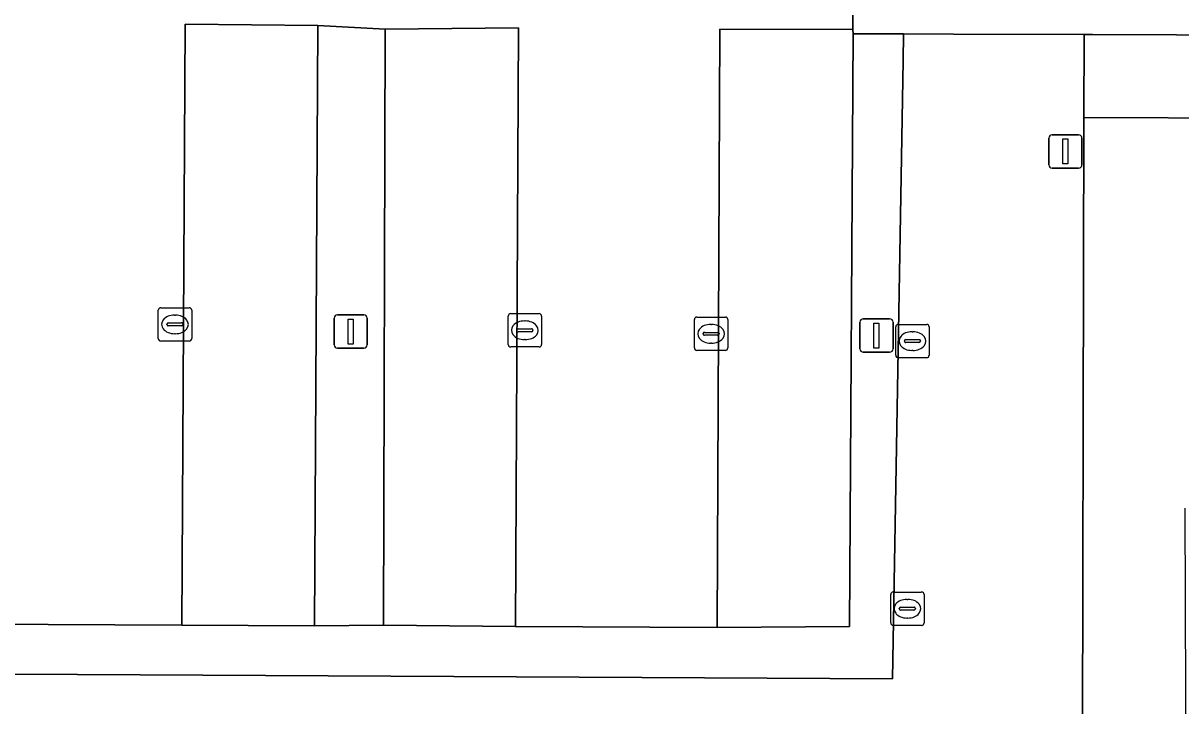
# Model space of a CAD drawing. Extents: x 161477 to 163040, y 383680 to 384871.
# Drawn here: x 161860.15 to 161894.85, y 384061.47 to 384081.92 of the extents above; entities that cross this region are included whole.
import ezdxf

# ---------------------------------------------------------------- set-up
doc = ezdxf.new("R2010")
doc.units = 0
for name, color, linetype in [('IMGEO_Fietspad_open', 7, 'Continuous'), ('IMGEO_Groenvoorziening', 7, 'Continuous'), ('IMGEO_Kolk', 7, 'Continuous'), ('IMGEO_Lichtmast', 7, 'Continuous'), ('IMGEO_Parkeervlak_open', 7, 'Continuous'), ('IMGEO_Rijbaan_lokaal_open', 7, 'Continuous'), ('IMGEO_Rioolput', 7, 'Continuous'), ('IMGEO_Verkeersbordpaal', 7, 'Continuous'), ('IMGEO_Voetpad_open', 7, 'Continuous')]:
    doc.layers.add(name, color=color, linetype=linetype)

msp = doc.modelspace()

# ---------------------------------------------------------------- linework, layer by layer
at = {"layer": 'IMGEO_Fietspad_open'}
msp.add_lwpolyline([(161897.004, 384079.075), (161891.942, 384079.096), (161891.888, 384056.155), (161891.776, 384056.158), (161891.77, 384053.173), (161891.768, 384052.371), (161891.774, 384051.718), (161891.78, 384051.119), (161891.806, 384050.865), (161891.59, 384050.536), (161890.591, 384049.076), (161896.476, 384049.775), (161895.034, 384051.475), (161895.041, 384052.157), (161895.037, 384052.736), (161895.031, 384053.614), (161895.016, 384055.979), (161895.02, 384056.148), (161894.977, 384067.394)], dxfattribs=at)
at = {"layer": 'IMGEO_Groenvoorziening'}
msp.add_lwpolyline([(161826.166, 384044.649), (161891.768, 384052.371), (161891.77, 384053.173), (161891.776, 384056.158), (161891.888, 384056.155), (161891.942, 384079.096), (161891.948, 384081.586), (161888.039, 384081.596), (161886.537, 384081.602), (161886.524, 384080.8), (161886.21, 384062.282), (161858.022, 384062.428)], dxfattribs=at)
msp.add_lwpolyline([(161886.524, 384080.8), (161886.537, 384081.602), (161885.027, 384081.608), (161884.914, 384063.845), (161880.952, 384063.815), (161874.912, 384063.846), (161870.954, 384063.891), (161868.887, 384063.866), (161864.908, 384063.887), (161858.885, 384063.92), (161854.894, 384063.955), (161852.836, 384063.96), (161848.843, 384063.982), (161842.856, 384064), (161838.864, 384064.009), (161836.834, 384064.058), (161832.837, 384064.052), (161831.687, 384064.052), (161831.687, 384062.726), (161832.775, 384062.714), (161858.022, 384062.428), (161886.21, 384062.282)], close=True, dxfattribs=at)
at = {"layer": 'IMGEO_Kolk'}
for p, q in [((161864.204, 384072.474), (161864.204, 384073.326)), ((161864.279, 384073.4), (161865.131, 384073.4)), ((161865.205, 384073.326), (161865.205, 384072.474)), ((161864.506, 384072.943), (161864.904, 384072.943)), ((161864.692, 384073.18), (161864.717, 384073.18)), ((161874.69, 384072.297), (161874.69, 384073.149)), ((161874.765, 384073.223), (161875.617, 384073.223)), ((161875.178, 384073.003), (161875.203, 384073.003)), ((161875.691, 384073.149), (161875.691, 384072.297)), ((161880.271, 384072.193), (161880.271, 384073.045)), ((161880.346, 384073.119), (161881.198, 384073.119)), ((161881.272, 384073.045), (161881.272, 384072.193)), ((161864.463, 384072.894), (161864.463, 384072.906)), ((161864.901, 384072.857), (161864.503, 384072.857)), ((161864.715, 384072.62), (161864.69, 384072.62)), ((161864.947, 384072.906), (161864.947, 384072.894)), ((161874.949, 384072.717), (161874.949, 384072.729)), ((161875.387, 384072.68), (161874.989, 384072.68)), ((161874.992, 384072.766), (161875.39, 384072.766)), ((161875.433, 384072.729), (161875.433, 384072.717)), ((161880.53, 384072.613), (161880.53, 384072.625)), ((161880.573, 384072.662), (161880.971, 384072.662)), ((161880.759, 384072.899), (161880.784, 384072.899)), ((161881.014, 384072.625), (161881.014, 384072.613)), ((161865.131, 384072.4), (161864.279, 384072.4)), ((161875.201, 384072.443), (161875.176, 384072.443)), ((161880.968, 384072.576), (161880.57, 384072.576)), ((161880.782, 384072.339), (161880.757, 384072.339)), ((161875.617, 384072.223), (161874.765, 384072.223)), ((161881.198, 384072.119), (161880.346, 384072.119))]:
    msp.add_line(p, q, dxfattribs=at)
for points in [[(161864.204, 384072.474), (161864.204, 384073.326)], [(161864.279, 384073.4), (161865.131, 384073.4)], [(161865.205, 384073.326), (161865.205, 384072.474)], [(161874.69, 384072.297), (161874.69, 384073.149)], [(161874.765, 384073.223), (161875.617, 384073.223)], [(161875.691, 384073.149), (161875.691, 384072.297)], [(161880.271, 384072.193), (161880.271, 384073.045)], [(161880.346, 384073.119), (161881.198, 384073.119)], [(161881.272, 384073.045), (161881.272, 384072.193)], [(161865.131, 384072.4), (161864.279, 384072.4)], [(161875.617, 384072.223), (161874.765, 384072.223)], [(161881.198, 384072.119), (161880.346, 384072.119)]]:
    msp.add_lwpolyline(points, dxfattribs=at)
for centre, radius, start, end in [((161864.281, 384073.324), 0.0765, 91.552, 178.448), ((161864.281, 384073.324), 0.0765, 91.552, 178.448), ((161865.129, 384073.324), 0.0765, 1.552, 88.448), ((161865.129, 384073.324), 0.0765, 1.552, 88.448), ((161864.503, 384072.903), 0.0403, 85.8775, 175.7526), ((161864.908, 384072.905), 0.0386, 1.7309, 96.639), ((161874.767, 384073.147), 0.0765, 91.552, 178.448), ((161874.767, 384073.147), 0.0765, 91.552, 178.448), ((161875.615, 384073.147), 0.0765, 1.552, 88.448), ((161875.615, 384073.147), 0.0765, 1.552, 88.448), ((161880.348, 384073.043), 0.0765, 91.552, 178.448), ((161880.348, 384073.043), 0.0765, 91.552, 178.448), ((161881.196, 384073.043), 0.0765, 1.552, 88.448), ((161881.196, 384073.043), 0.0765, 1.552, 88.448), ((161864.5, 384072.893), 0.0366, 178.938, 274.7102), ((161864.904, 384072.9), 0.043, 264.8664, 352.4533), ((161874.989, 384072.726), 0.0403, 85.8775, 175.7526), ((161874.986, 384072.716), 0.0366, 178.938, 274.7102), ((161875.39, 384072.723), 0.043, 264.8664, 352.4533), ((161875.394, 384072.728), 0.0386, 1.7309, 96.639), ((161880.57, 384072.622), 0.0403, 85.8775, 175.7526), ((161880.567, 384072.612), 0.0366, 178.938, 274.7102), ((161880.971, 384072.619), 0.043, 264.8664, 352.4533), ((161880.975, 384072.624), 0.0386, 1.7309, 96.639), ((161864.281, 384072.476), 0.0765, 181.552, 268.448), ((161864.281, 384072.476), 0.0765, 181.552, 268.448), ((161865.129, 384072.476), 0.0765, 271.552, 358.448), ((161865.129, 384072.476), 0.0765, 271.552, 358.448), ((161874.767, 384072.299), 0.0765, 181.552, 268.448), ((161874.767, 384072.299), 0.0765, 181.552, 268.448), ((161875.615, 384072.299), 0.0765, 271.552, 358.448), ((161875.615, 384072.299), 0.0765, 271.552, 358.448), ((161880.348, 384072.195), 0.0765, 181.552, 268.448), ((161880.348, 384072.195), 0.0765, 181.552, 268.448), ((161881.196, 384072.195), 0.0765, 271.552, 358.448), ((161881.196, 384072.195), 0.0765, 271.552, 358.448)]:
    msp.add_arc(centre, radius, start, end, dxfattribs=at)
for centre, major_axis, ratio, start_param, end_param in [((161864.691, 384072.9), (-0.387, 0.002), 0.722429, 4.712389, 7.853982), ((161864.716, 384072.9), (-0.39, 0.002), 0.717154, 1.570796, 4.712389), ((161875.177, 384072.723), (-0.387, 0.002), 0.722429, 4.712389, 7.853982), ((161875.202, 384072.723), (-0.39, 0.002), 0.717154, 1.570796, 4.712389), ((161880.758, 384072.619), (-0.387, 0.002), 0.722429, 4.712389, 7.853982), ((161880.783, 384072.619), (-0.39, 0.002), 0.717154, 1.570796, 4.712389)]:
    msp.add_ellipse(centre, major_axis=major_axis, ratio=ratio, start_param=start_param, end_param=end_param, dxfattribs=at)
at = {"layer": 'IMGEO_Lichtmast'}
for p, q in [((161869.473, 384072.285), (161869.473, 384073.085)), ((161869.473, 384073.085), (161869.473, 384072.285)), ((161869.573, 384073.185), (161870.363, 384073.185)), ((161870.363, 384073.185), (161869.573, 384073.185)), ((161870.463, 384073.085), (161870.463, 384072.285)), ((161870.463, 384072.285), (161870.463, 384073.085)), ((161885.232, 384072.166), (161885.232, 384072.966)), ((161885.232, 384072.966), (161885.232, 384072.166)), ((161885.332, 384073.066), (161886.122, 384073.066)), ((161886.122, 384073.066), (161885.332, 384073.066)), ((161886.222, 384072.966), (161886.222, 384072.166)), ((161886.222, 384072.166), (161886.222, 384072.966)), ((161870.363, 384072.185), (161869.573, 384072.185)), ((161869.573, 384072.185), (161870.363, 384072.185)), ((161886.122, 384072.066), (161885.332, 384072.066)), ((161885.332, 384072.066), (161886.122, 384072.066))]:
    msp.add_line(p, q, dxfattribs=at)
for points in [[(161869.893, 384073.06), (161870.043, 384073.06), (161870.043, 384072.31), (161869.893, 384072.31), (161869.893, 384073.06)], [(161885.652, 384072.941), (161885.802, 384072.941), (161885.802, 384072.191), (161885.652, 384072.191), (161885.652, 384072.941)]]:
    msp.add_lwpolyline(points, dxfattribs=at)
for centre, start, end in [((161869.573, 384073.085), 90, 180), ((161869.573, 384073.085), 90, 180), ((161870.363, 384073.085), 0, 90), ((161870.363, 384073.085), 360, 90), ((161885.332, 384072.966), 90, 180), ((161885.332, 384072.966), 90, 180), ((161886.122, 384072.966), 0, 90), ((161886.122, 384072.966), 360, 90), ((161869.573, 384072.285), 180, 270), ((161869.573, 384072.285), 180, 270), ((161870.363, 384072.285), 270, 0), ((161870.363, 384072.285), 270, 0), ((161885.332, 384072.166), 180, 270), ((161885.332, 384072.166), 180, 270), ((161886.122, 384072.166), 270, 0), ((161886.122, 384072.166), 270, 0)]:
    msp.add_arc(centre, 0.1, start, end, dxfattribs=at)
at = {"layer": 'IMGEO_Parkeervlak_open'}
for points in [[(161868.987, 384081.854), (161865.01, 384081.889), (161864.908, 384063.887), (161868.887, 384063.866)], [(161871.003, 384081.739), (161868.987, 384081.854), (161868.887, 384063.866), (161870.954, 384063.891)], [(161871.003, 384081.739), (161870.954, 384063.891), (161874.912, 384063.846), (161874.995, 384081.78)], [(161885.027, 384081.608), (161885.02, 384081.738), (161881.033, 384081.747), (161880.952, 384063.815), (161884.914, 384063.845)]]:
    msp.add_lwpolyline(points, close=True, dxfattribs=at)
at = {"layer": 'IMGEO_Rijbaan_lokaal_open'}
for points in [[(161858.885, 384063.92), (161864.908, 384063.887), (161865.01, 384081.889), (161868.987, 384081.854), (161871.003, 384081.739), (161874.995, 384081.78), (161874.912, 384063.846), (161880.952, 384063.815), (161881.033, 384081.747), (161885.02, 384081.738), (161885.057, 384085.903), (161881.02, 384085.94), (161881.137, 384107.98), (161878.857, 384108.039), (161877.253, 384108.003), (161875.182, 384108.036), (161875.01, 384085.96), (161870.995, 384086), (161868.986, 384086.03), (161864.979, 384086.045), (161865.109, 384108.094), (161862.871, 384108.116), (161861.241, 384108.112), (161859.076, 384108.149)], [(161887.297, 384085.899), (161886.653, 384085.9), (161885.057, 384085.903), (161885.02, 384081.738), (161885.027, 384081.608), (161886.537, 384081.602), (161888.039, 384081.596), (161891.948, 384081.586), (161892.202, 384081.585), (161899.76, 384081.554), (161905.177, 384081.508), (161913.625, 384081.451)]]:
    msp.add_lwpolyline(points, dxfattribs=at)
at = {"layer": 'IMGEO_Rioolput'}
for p, q in [((161886.304, 384071.974), (161886.304, 384072.826)), ((161886.379, 384072.9), (161887.231, 384072.9)), ((161886.792, 384072.68), (161886.817, 384072.68)), ((161887.305, 384072.826), (161887.305, 384071.974)), ((161886.563, 384072.394), (161886.563, 384072.406)), ((161887.001, 384072.357), (161886.603, 384072.357)), ((161886.606, 384072.443), (161887.004, 384072.443)), ((161887.047, 384072.406), (161887.047, 384072.394)), ((161887.231, 384071.9), (161886.379, 384071.9)), ((161886.815, 384072.12), (161886.79, 384072.12)), ((161886.152, 384063.957), (161886.152, 384064.809)), ((161886.227, 384064.883), (161887.079, 384064.883)), ((161886.64, 384064.663), (161886.665, 384064.663)), ((161887.153, 384064.809), (161887.153, 384063.957)), ((161886.411, 384064.377), (161886.411, 384064.389)), ((161886.849, 384064.34), (161886.451, 384064.34)), ((161886.454, 384064.426), (161886.852, 384064.426)), ((161886.895, 384064.389), (161886.895, 384064.377)), ((161886.663, 384064.103), (161886.638, 384064.103)), ((161887.079, 384063.883), (161886.227, 384063.883))]:
    msp.add_line(p, q, dxfattribs=at)
for points in [[(161886.304, 384071.974), (161886.304, 384072.826)], [(161886.379, 384072.9), (161887.231, 384072.9)], [(161887.305, 384072.826), (161887.305, 384071.974)], [(161887.231, 384071.9), (161886.379, 384071.9)], [(161886.152, 384063.957), (161886.152, 384064.809)], [(161886.227, 384064.883), (161887.079, 384064.883)], [(161887.153, 384064.809), (161887.153, 384063.957)], [(161887.079, 384063.883), (161886.227, 384063.883)]]:
    msp.add_lwpolyline(points, dxfattribs=at)
for centre, radius, start, end in [((161886.381, 384072.824), 0.0765, 91.552, 178.448), ((161886.381, 384072.824), 0.0765, 91.552, 178.448), ((161887.229, 384072.824), 0.0765, 1.552, 88.448), ((161887.229, 384072.824), 0.0765, 1.552, 88.448), ((161886.603, 384072.403), 0.0403, 85.8775, 175.7526), ((161886.6, 384072.393), 0.0366, 178.938, 274.7102), ((161887.004, 384072.4), 0.043, 264.8664, 352.4533), ((161887.008, 384072.405), 0.0386, 1.7309, 96.639), ((161886.381, 384071.976), 0.0765, 181.552, 268.448), ((161886.381, 384071.976), 0.0765, 181.552, 268.448), ((161887.229, 384071.976), 0.0765, 271.552, 358.448), ((161887.229, 384071.976), 0.0765, 271.552, 358.448), ((161886.229, 384064.807), 0.0765, 91.552, 178.448), ((161886.229, 384064.807), 0.0765, 91.552, 178.448), ((161887.077, 384064.807), 0.0765, 1.552, 88.448), ((161887.077, 384064.807), 0.0765, 1.552, 88.448), ((161886.451, 384064.386), 0.0403, 85.8775, 175.7526), ((161886.448, 384064.376), 0.0366, 178.938, 274.7102), ((161886.852, 384064.383), 0.043, 264.8664, 352.4533), ((161886.856, 384064.388), 0.0386, 1.7309, 96.639), ((161886.229, 384063.959), 0.0765, 181.552, 268.448), ((161886.229, 384063.959), 0.0765, 181.552, 268.448), ((161887.077, 384063.959), 0.0765, 271.552, 358.448), ((161887.077, 384063.959), 0.0765, 271.552, 358.448)]:
    msp.add_arc(centre, radius, start, end, dxfattribs=at)
for centre, major_axis, ratio, start_param, end_param in [((161886.791, 384072.4), (-0.387, 0.002), 0.722429, 4.712389, 7.853982), ((161886.816, 384072.4), (-0.39, 0.002), 0.717154, 1.570796, 4.712389), ((161886.639, 384064.383), (-0.387, 0.002), 0.722429, 4.712389, 7.853982), ((161886.664, 384064.383), (-0.39, 0.002), 0.717154, 1.570796, 4.712389)]:
    msp.add_ellipse(centre, major_axis=major_axis, ratio=ratio, start_param=start_param, end_param=end_param, dxfattribs=at)
at = {"layer": 'IMGEO_Verkeersbordpaal'}
for p, q in [((161890.895, 384077.68), (161890.895, 384078.48)), ((161890.895, 384078.48), (161890.895, 384077.68)), ((161890.995, 384078.58), (161891.785, 384078.58)), ((161891.785, 384078.58), (161890.995, 384078.58)), ((161891.885, 384078.48), (161891.885, 384077.68)), ((161891.885, 384077.68), (161891.885, 384078.48)), ((161891.785, 384077.58), (161890.995, 384077.58)), ((161890.995, 384077.58), (161891.785, 384077.58))]:
    msp.add_line(p, q, dxfattribs=at)
msp.add_lwpolyline([(161891.315, 384078.455), (161891.465, 384078.455), (161891.465, 384077.705), (161891.315, 384077.705), (161891.315, 384078.455)], dxfattribs=at)
for centre, start, end in [((161890.995, 384078.48), 90, 180), ((161890.995, 384078.48), 90, 180), ((161891.785, 384078.48), 0, 90), ((161891.785, 384078.48), 360, 90), ((161890.995, 384077.68), 180, 270), ((161890.995, 384077.68), 180, 270), ((161891.785, 384077.68), 270, 0), ((161891.785, 384077.68), 270, 0)]:
    msp.add_arc(centre, 0.1, start, end, dxfattribs=at)
at = {"layer": 'IMGEO_Voetpad_open'}
msp.add_lwpolyline([(161913.625, 384081.451), (161905.177, 384081.508), (161899.76, 384081.554), (161892.202, 384081.585), (161891.948, 384081.586), (161891.942, 384079.096), (161897.004, 384079.075), (161900.231, 384079.062), (161901.444, 384079.057), (161902.667, 384079.052), (161902.543, 384064.74), (161927.03, 384064.544), (161927.108, 384069.557), (161947.961, 384069.478), (161947.988, 384075.327), (161947.988, 384075.435), (161948.138, 384075.434), (161948.138, 384080.274)], dxfattribs=at)

doc.saveas('drawing.dxf')
